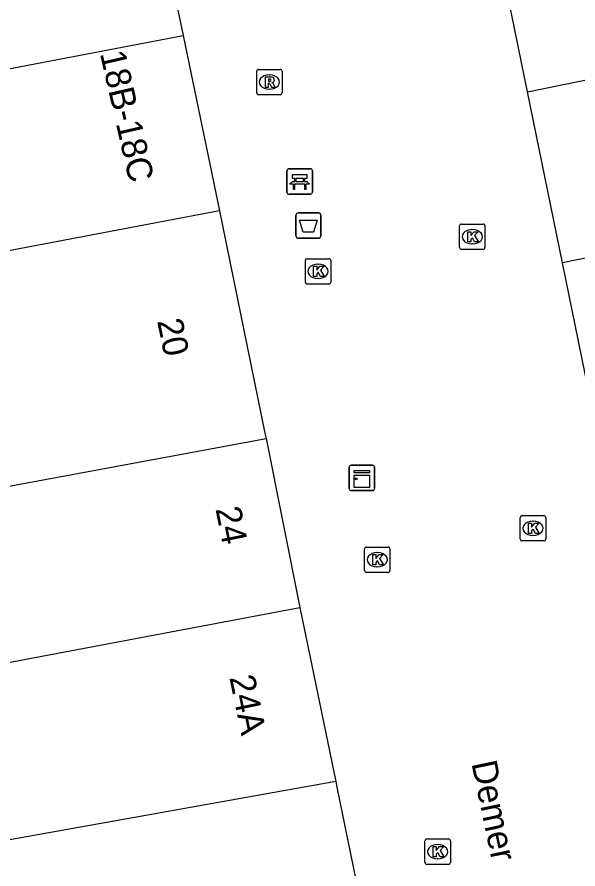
# Model space of a CAD drawing. Extents: x 161087 to 161922, y 382574 to 383873.
# Drawn here: x 161232.89 to 161255, y 383446.07 to 383479.64 of the extents above; entities that cross this region are included whole.
import ezdxf

# ---------------------------------------------------------------- set-up
doc = ezdxf.new("R2010")
doc.units = 0
for name, color, linetype in [('IMGEO_Afvalbak', 7, 'Continuous'), ('IMGEO_Bank', 7, 'Continuous'), ('IMGEO_Kast', 7, 'Continuous'), ('IMGEO_Kolk', 7, 'Continuous'), ('IMGEO_Openbare_ruimte_label', 7, 'Continuous'), ('IMGEO_Pand', 7, 'Continuous'), ('IMGEO_Pand_nummerreeks', 7, 'Continuous'), ('IMGEO_Rioolput', 7, 'Continuous')]:
    doc.layers.add(name, color=color, linetype=linetype)

msp = doc.modelspace()

# ---------------------------------------------------------------- linework, layer by layer
at = {"layer": 'IMGEO_Afvalbak'}
for p, q in [((161243.88, 383471.023), (161243.88, 383471.823)), ((161243.88, 383471.823), (161243.88, 383471.023)), ((161243.98, 383471.923), (161244.77, 383471.923)), ((161244.77, 383471.923), (161243.98, 383471.923)), ((161244.87, 383471.823), (161244.87, 383471.023)), ((161244.87, 383471.023), (161244.87, 383471.823)), ((161244.77, 383470.923), (161243.98, 383470.923)), ((161243.98, 383470.923), (161244.77, 383470.923))]:
    msp.add_line(p, q, dxfattribs=at)
msp.add_lwpolyline([(161244.023, 383471.637), (161244.727, 383471.637), (161244.578, 383471.167), (161244.172, 383471.167), (161244.023, 383471.637)], dxfattribs=at)
for centre, start, end in [((161243.98, 383471.823), 90, 180), ((161243.98, 383471.823), 90, 180), ((161244.77, 383471.823), 0, 90), ((161244.77, 383471.823), 360, 90), ((161243.98, 383471.023), 180, 270), ((161243.98, 383471.023), 180, 270), ((161244.77, 383471.023), 270, 0), ((161244.77, 383471.023), 270, 0)]:
    msp.add_arc(centre, 0.1, start, end, dxfattribs=at)
at = {"layer": 'IMGEO_Bank'}
for p, q in [((161243.531, 383472.733), (161243.531, 383473.574)), ((161243.531, 383473.574), (161243.531, 383472.733)), ((161243.606, 383473.658), (161244.447, 383473.658)), ((161244.447, 383473.658), (161243.606, 383473.658)), ((161244.531, 383473.583), (161244.531, 383472.742)), ((161244.531, 383472.742), (161244.531, 383473.583)), ((161243.84, 383473.164), (161243.84, 383473.27)), ((161243.884, 383473.27), (161243.884, 383473.164)), ((161244.172, 383473.276), (161243.89, 383473.276)), ((161243.89, 383473.158), (161244.172, 383473.158)), ((161244.178, 383473.164), (161244.178, 383473.27)), ((161244.222, 383473.27), (161244.222, 383473.164)), ((161244.228, 383473.056), (161243.835, 383473.056)), ((161244.456, 383472.658), (161243.615, 383472.658)), ((161243.615, 383472.658), (161244.456, 383472.658))]:
    msp.add_line(p, q, dxfattribs=at)
for points in [[(161243.778, 383473.056), (161243.636, 383473.056), (161243.748, 383473.158), (161243.834, 383473.158)], [(161243.834, 383473.276), (161243.748, 383473.276), (161243.748, 383473.437), (161244.311, 383473.437), (161244.311, 383473.276), (161244.228, 383473.276)], [(161244.228, 383473.158), (161244.311, 383473.158), (161244.423, 383473.056), (161244.284, 383473.056)], [(161243.828, 383473.049), (161243.828, 383472.842), (161243.785, 383472.842), (161243.785, 383473.049)], [(161244.278, 383473.049), (161244.278, 383472.842), (161244.234, 383472.842), (161244.234, 383473.049)]]:
    msp.add_lwpolyline(points, dxfattribs=at)
for centre, radius, start, end in [((161243.609, 383473.58), 0.0779, 92.4484, 184.2845), ((161243.609, 383473.58), 0.0779, 92.4484, 184.2845), ((161244.453, 383473.58), 0.0779, 2.4484, 94.2845), ((161244.453, 383473.58), 0.0779, 2.4484, 94.2845), ((161243.833, 383473.269), 0.00671, 2.8957, 87.1043), ((161243.833, 383473.165), 0.00671, 272.8957, 357.1043), ((161243.89, 383473.269), 0.00671, 92.8957, 177.1043), ((161243.89, 383473.165), 0.00671, 182.8957, 267.1043), ((161244.172, 383473.269), 0.00671, 2.8957, 87.1043), ((161244.172, 383473.165), 0.00671, 272.8957, 357.1043), ((161244.229, 383473.269), 0.00671, 92.8957, 177.1043), ((161244.229, 383473.165), 0.00671, 182.8957, 267.1043), ((161243.778, 383473.049), 0.00671, 2.8957, 87.1043), ((161243.835, 383473.049), 0.00671, 92.8957, 177.1043), ((161244.227, 383473.049), 0.00671, 2.8957, 87.1043), ((161244.284, 383473.049), 0.00671, 92.8957, 177.1043), ((161243.609, 383472.736), 0.0779, 182.4484, 274.2845), ((161243.609, 383472.736), 0.0779, 182.4484, 274.2845), ((161244.453, 383472.736), 0.0779, 272.4484, 4.2845), ((161244.453, 383472.736), 0.0779, 272.4484, 4.2845)]:
    msp.add_arc(centre, radius, start, end, dxfattribs=at)
at = {"layer": 'IMGEO_Kast'}
for p, q in [((161245.984, 383461.053), (161245.984, 383461.894)), ((161245.984, 383461.894), (161245.984, 383461.053)), ((161246.059, 383461.978), (161246.9, 383461.978)), ((161246.9, 383461.978), (161246.059, 383461.978)), ((161246.984, 383461.903), (161246.984, 383461.062)), ((161246.984, 383461.062), (161246.984, 383461.903)), ((161246.909, 383460.978), (161246.068, 383460.978)), ((161246.068, 383460.978), (161246.909, 383460.978))]:
    msp.add_line(p, q, dxfattribs=at)
for points in [[(161246.179, 383461.768), (161246.779, 383461.768), (161246.779, 383461.683), (161246.179, 383461.683), (161246.179, 383461.768)], [(161246.179, 383461.593), (161246.779, 383461.593), (161246.779, 383461.104), (161246.179, 383461.104), (161246.179, 383461.593)]]:
    msp.add_lwpolyline(points, dxfattribs=at)
msp.add_circle((161246.263, 383461.442), 0.0377, dxfattribs=at)
for centre, start, end in [((161246.062, 383461.9), 92.4484, 184.2845), ((161246.062, 383461.9), 92.4484, 184.2845), ((161246.906, 383461.9), 2.4484, 94.2845), ((161246.906, 383461.9), 2.4484, 94.2845), ((161246.062, 383461.056), 182.4484, 274.2845), ((161246.062, 383461.056), 182.4484, 274.2845), ((161246.906, 383461.056), 272.4484, 4.2845), ((161246.906, 383461.056), 272.4484, 4.2845)]:
    msp.add_arc(centre, 0.0779, start, end, dxfattribs=at)
at = {"layer": 'IMGEO_Kolk'}
for p, q in [((161250.408, 383471.48), (161251.26, 383471.48)), ((161250.333, 383470.554), (161250.333, 383471.406)), ((161250.821, 383471.26), (161250.846, 383471.26)), ((161251.334, 383471.406), (161251.334, 383470.554)), ((161251.26, 383470.48), (161250.408, 383470.48)), ((161250.844, 383470.7), (161250.819, 383470.7)), ((161244.257, 383469.19), (161244.257, 383470.042)), ((161244.332, 383470.116), (161245.184, 383470.116)), ((161244.745, 383469.896), (161244.77, 383469.896)), ((161245.258, 383470.042), (161245.258, 383469.19)), ((161244.768, 383469.336), (161244.743, 383469.336)), ((161245.184, 383469.116), (161244.332, 383469.116)), ((161252.729, 383459.07), (161252.729, 383459.922)), ((161252.804, 383459.996), (161253.656, 383459.996)), ((161253.217, 383459.776), (161253.242, 383459.776)), ((161253.73, 383459.922), (161253.73, 383459.07)), ((161253.24, 383459.216), (161253.215, 383459.216)), ((161246.664, 383458.756), (161247.516, 383458.756)), ((161253.656, 383458.996), (161252.804, 383458.996)), ((161246.589, 383457.83), (161246.589, 383458.682)), ((161247.077, 383458.536), (161247.102, 383458.536)), ((161247.59, 383458.682), (161247.59, 383457.83)), ((161247.516, 383457.756), (161246.664, 383457.756)), ((161247.1, 383457.976), (161247.075, 383457.976)), ((161248.971, 383446.328), (161248.971, 383447.18)), ((161249.046, 383447.254), (161249.898, 383447.254)), ((161249.459, 383447.034), (161249.484, 383447.034)), ((161249.972, 383447.18), (161249.972, 383446.328)), ((161249.482, 383446.474), (161249.457, 383446.474)), ((161249.898, 383446.254), (161249.046, 383446.254))]:
    msp.add_line(p, q, dxfattribs=at)
for points in [[(161250.408, 383471.48), (161251.26, 383471.48)], [(161250.333, 383470.554), (161250.333, 383471.406)], [(161250.654, 383471.18), (161250.777, 383471.18), (161250.777, 383471.029), (161250.907, 383471.18), (161251.071, 383471.18), (161250.925, 383471.029), (161251.078, 383470.78), (161250.926, 383470.78), (161250.841, 383470.944), (161250.777, 383470.877), (161250.777, 383470.78), (161250.654, 383470.78), (161250.654, 383471.18)], [(161251.334, 383471.406), (161251.334, 383470.554)], [(161251.26, 383470.48), (161250.408, 383470.48)], [(161244.257, 383469.19), (161244.257, 383470.042)], [(161244.332, 383470.116), (161245.184, 383470.116)], [(161244.578, 383469.816), (161244.701, 383469.816), (161244.701, 383469.665), (161244.831, 383469.816), (161244.995, 383469.816), (161244.849, 383469.665), (161245.002, 383469.416), (161244.85, 383469.416), (161244.765, 383469.58), (161244.701, 383469.513), (161244.701, 383469.416), (161244.578, 383469.416), (161244.578, 383469.816)], [(161245.258, 383470.042), (161245.258, 383469.19)], [(161245.184, 383469.116), (161244.332, 383469.116)], [(161252.729, 383459.07), (161252.729, 383459.922)], [(161252.804, 383459.996), (161253.656, 383459.996)], [(161253.73, 383459.922), (161253.73, 383459.07)], [(161253.05, 383459.696), (161253.173, 383459.696), (161253.173, 383459.545), (161253.303, 383459.696), (161253.467, 383459.696), (161253.321, 383459.545), (161253.474, 383459.296), (161253.322, 383459.296), (161253.237, 383459.46), (161253.173, 383459.393), (161253.173, 383459.296), (161253.05, 383459.296), (161253.05, 383459.696)], [(161246.664, 383458.756), (161247.516, 383458.756)], [(161253.656, 383458.996), (161252.804, 383458.996)], [(161246.589, 383457.83), (161246.589, 383458.682)], [(161246.91, 383458.456), (161247.033, 383458.456), (161247.033, 383458.305), (161247.163, 383458.456), (161247.327, 383458.456), (161247.181, 383458.305), (161247.334, 383458.056), (161247.182, 383458.056), (161247.097, 383458.22), (161247.033, 383458.153), (161247.033, 383458.056), (161246.91, 383458.056), (161246.91, 383458.456)], [(161247.59, 383458.682), (161247.59, 383457.83)], [(161247.516, 383457.756), (161246.664, 383457.756)], [(161248.971, 383446.328), (161248.971, 383447.18)], [(161249.046, 383447.254), (161249.898, 383447.254)], [(161249.972, 383447.18), (161249.972, 383446.328)], [(161249.292, 383446.954), (161249.415, 383446.954), (161249.415, 383446.803), (161249.545, 383446.954), (161249.709, 383446.954), (161249.563, 383446.803), (161249.716, 383446.554), (161249.564, 383446.554), (161249.479, 383446.718), (161249.415, 383446.651), (161249.415, 383446.554), (161249.292, 383446.554), (161249.292, 383446.954)], [(161249.898, 383446.254), (161249.046, 383446.254)]]:
    msp.add_lwpolyline(points, dxfattribs=at)
for centre, start, end in [((161250.41, 383471.404), 91.552, 178.448), ((161250.41, 383471.404), 91.552, 178.448), ((161251.258, 383471.404), 1.552, 88.448), ((161251.258, 383471.404), 1.552, 88.448), ((161250.41, 383470.556), 181.552, 268.448), ((161250.41, 383470.556), 181.552, 268.448), ((161251.258, 383470.556), 271.552, 358.448), ((161251.258, 383470.556), 271.552, 358.448), ((161244.334, 383470.04), 91.552, 178.448), ((161244.334, 383470.04), 91.552, 178.448), ((161245.182, 383470.04), 1.552, 88.448), ((161245.182, 383470.04), 1.552, 88.448), ((161244.334, 383469.192), 181.552, 268.448), ((161244.334, 383469.192), 181.552, 268.448), ((161245.182, 383469.192), 271.552, 358.448), ((161245.182, 383469.192), 271.552, 358.448), ((161252.806, 383459.92), 91.552, 178.448), ((161252.806, 383459.92), 91.552, 178.448), ((161253.654, 383459.92), 1.552, 88.448), ((161253.654, 383459.92), 1.552, 88.448), ((161252.806, 383459.072), 181.552, 268.448), ((161252.806, 383459.072), 181.552, 268.448), ((161253.654, 383459.072), 271.552, 358.448), ((161253.654, 383459.072), 271.552, 358.448), ((161246.666, 383458.68), 91.552, 178.448), ((161246.666, 383458.68), 91.552, 178.448), ((161247.514, 383458.68), 1.552, 88.448), ((161247.514, 383458.68), 1.552, 88.448), ((161246.666, 383457.832), 181.552, 268.448), ((161246.666, 383457.832), 181.552, 268.448), ((161247.514, 383457.832), 271.552, 358.448), ((161247.514, 383457.832), 271.552, 358.448), ((161249.048, 383447.178), 91.552, 178.448), ((161249.048, 383447.178), 91.552, 178.448), ((161249.896, 383447.178), 1.552, 88.448), ((161249.896, 383447.178), 1.552, 88.448), ((161249.048, 383446.33), 181.552, 268.448), ((161249.048, 383446.33), 181.552, 268.448), ((161249.896, 383446.33), 271.552, 358.448), ((161249.896, 383446.33), 271.552, 358.448)]:
    msp.add_arc(centre, 0.0765, start, end, dxfattribs=at)
for centre, major_axis, ratio, start_param, end_param in [((161250.82, 383470.98), (-0.387, 0.002), 0.722429, 4.712389, 7.853982), ((161250.845, 383470.98), (-0.39, 0.002), 0.717154, 1.570796, 4.712389), ((161244.744, 383469.616), (-0.387, 0.002), 0.722429, 4.712389, 7.853982), ((161244.769, 383469.616), (-0.39, 0.002), 0.717154, 1.570796, 4.712389), ((161253.216, 383459.496), (-0.387, 0.002), 0.722429, 4.712389, 7.853982), ((161253.241, 383459.496), (-0.39, 0.002), 0.717154, 1.570796, 4.712389), ((161247.076, 383458.256), (-0.387, 0.002), 0.722429, 4.712389, 7.853982), ((161247.101, 383458.256), (-0.39, 0.002), 0.717154, 1.570796, 4.712389), ((161249.458, 383446.754), (-0.387, 0.002), 0.722429, 4.712389, 7.853982), ((161249.483, 383446.754), (-0.39, 0.002), 0.717154, 1.570796, 4.712389)]:
    msp.add_ellipse(centre, major_axis=major_axis, ratio=ratio, start_param=start_param, end_param=end_param, dxfattribs=at)
at = {"layer": 'IMGEO_Pand'}
for points in [[(161237.981, 383485.845), (161239.444, 383478.911)], [(161253.012, 383476.692), (161251.618, 383483.514)], [(161253.012, 383476.692), (161272.736, 383480.727)], [(161219.827, 383475.162), (161239.444, 383478.911)], [(161239.444, 383478.911), (161240.871, 383472)], [(161254.39, 383469.948), (161253.012, 383476.692)], [(161274.113, 383473.983), (161254.39, 383469.948)], [(161240.871, 383472), (161221.257, 383468.279)], [(161240.871, 383472), (161242.662, 383463.248), (161242.705, 383463.034)], [(161255.781, 383463.14), (161254.39, 383469.948)], [(161223.071, 383459.389), (161242.705, 383463.034)], [(161242.705, 383463.034), (161244.036, 383456.376)], [(161222.713, 383452.35), (161244.036, 383456.376)], [(161244.036, 383456.376), (161245.455, 383449.516)], [(161245.455, 383449.516), (161228.037, 383446.412), (161222.073, 383447.187)], [(161245.455, 383449.516), (161245.501, 383449.291), (161246.992, 383442.001), (161247.022, 383441.852)]]:
    msp.add_lwpolyline(points, dxfattribs=at)
at = {"layer": 'IMGEO_Rioolput'}
for p, q in [((161242.411, 383477.574), (161243.263, 383477.574)), ((161242.336, 383476.648), (161242.336, 383477.5)), ((161242.824, 383477.354), (161242.849, 383477.354)), ((161243.337, 383477.5), (161243.337, 383476.648)), ((161243.263, 383476.574), (161242.411, 383476.574)), ((161242.847, 383476.794), (161242.822, 383476.794))]:
    msp.add_line(p, q, dxfattribs=at)
for points in [[(161242.411, 383477.574), (161243.263, 383477.574)], [(161242.336, 383476.648), (161242.336, 383477.5)], [(161242.925, 383477.272), (161242.673, 383477.274), (161242.673, 383476.874)], [(161242.851, 383477.193), (161242.797, 383477.193), (161242.797, 383477.112)], [(161243.337, 383477.5), (161243.337, 383476.648)], [(161242.673, 383476.874), (161242.797, 383476.874), (161242.797, 383477.036), (161242.808, 383477.036)], [(161242.797, 383477.112), (161242.849, 383477.112)], [(161242.855, 383477.007), (161242.926, 383476.874), (161243.066, 383476.874), (161243.001, 383477)], [(161243.263, 383476.574), (161242.411, 383476.574)]]:
    msp.add_lwpolyline(points, dxfattribs=at)
for centre, radius, start, end in [((161242.413, 383477.498), 0.0765, 91.552, 178.448), ((161242.413, 383477.498), 0.0765, 91.552, 178.448), ((161243.261, 383477.498), 0.0765, 1.552, 88.448), ((161243.261, 383477.498), 0.0765, 1.552, 88.448), ((161242.857, 383477.097), 0.0964, 77.0061, 93.1865), ((161242.871, 383477.154), 0.0378, 276.6634, 79.6772), ((161242.924, 383477.162), 0.109, 350.3612, 89.416), ((161242.807, 383476.983), 0.0533, 26.0293, 88.6989), ((161242.833, 383477.301), 0.19, 274.7715, 282.9687), ((161242.922, 383477.162), 0.112, 277.5842, 350.9817), ((161242.906, 383476.947), 0.108, 29.5134, 73.7905), ((161242.413, 383476.65), 0.0765, 181.552, 268.448), ((161242.413, 383476.65), 0.0765, 181.552, 268.448), ((161243.261, 383476.65), 0.0765, 271.552, 358.448), ((161243.261, 383476.65), 0.0765, 271.552, 358.448)]:
    msp.add_arc(centre, radius, start, end, dxfattribs=at)
for centre, major_axis, ratio, start_param, end_param in [((161242.823, 383477.074), (-0.387, 0.002), 0.722429, 4.712389, 7.853982), ((161242.848, 383477.074), (-0.39, 0.002), 0.717154, 1.570796, 4.712389)]:
    msp.add_ellipse(centre, major_axis=major_axis, ratio=ratio, start_param=start_param, end_param=end_param, dxfattribs=at)

# ---------------------------------------------------------------- texts
at = {"layer": 'IMGEO_Openbare_ruimte_label'}
msp.add_text('Demer', height=1, rotation=281.8267, dxfattribs=at).set_placement((161250.798, 383450.241))
at = {"layer": 'IMGEO_Pand_nummerreeks'}
for s, rotation, p in [('18B-18C', 282.8398, (161236.155, 383478.205)), ('20', 281.5664, (161238.41, 383467.665)), ('24', 281.3042, (161240.71, 383460.258)), ('24A', 281.6881, (161241.257, 383453.619))]:
    msp.add_text(s, height=1, rotation=rotation, dxfattribs=at).set_placement(p)

doc.saveas('drawing.dxf')
